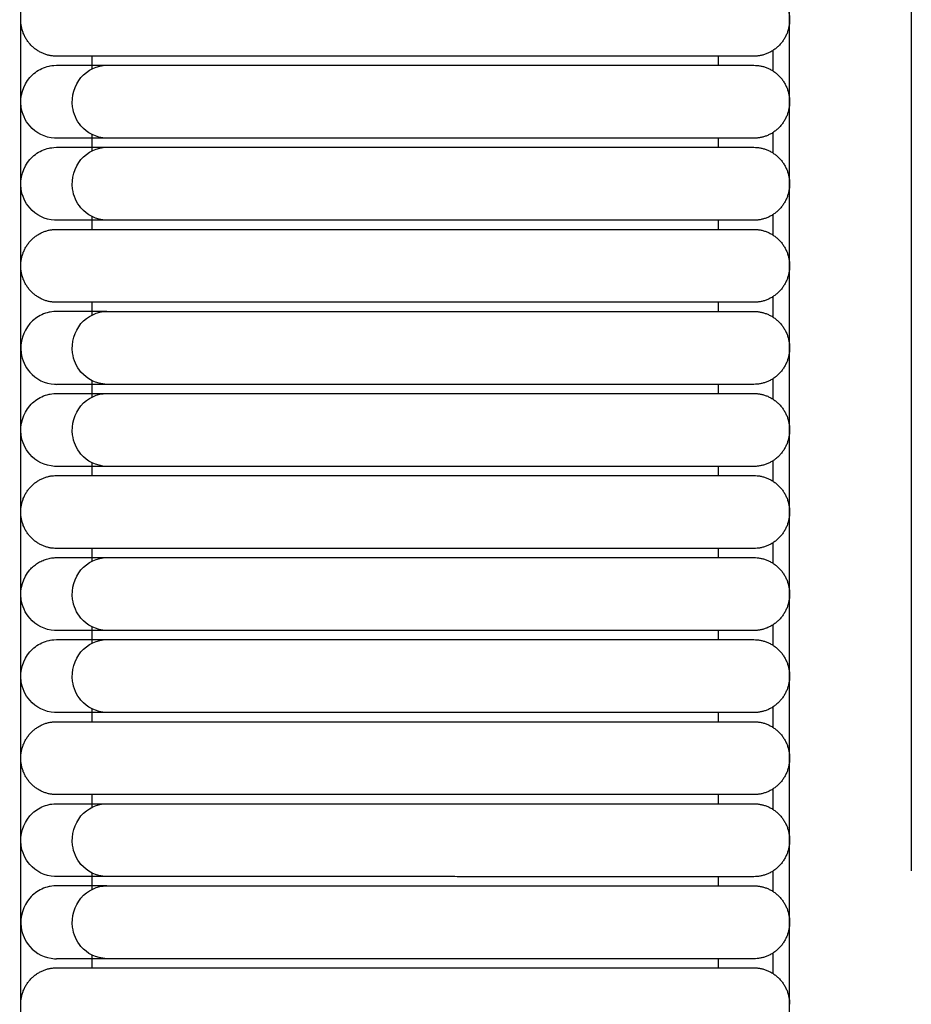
# Model space of a CAD drawing. Header units: millimetres. Extents: x -31695 to -19845, y -5614 to 7253.
# Tile 351 of 432: x -25814 to -25764, y 5053 to 5108. Entities that reach past the tile are written whole.
import ezdxf

# ---------------------------------------------------------------- set-up
doc = ezdxf.new("R2010")
doc.units = ezdxf.units.MM
doc.layers.add('2d', color=7, linetype='Continuous', true_color=0x000000)

msp = doc.modelspace()

# ---------------------------------------------------------------- linework, layer by layer
at = {"layer": '2d', "linetype": 'Continuous', "lineweight": -3}
for points, degree in [([(-25813.959, 4677.247), (-25813.959, 5052.785), (-25813.959, 5428.322)], 2), ([(-25771.146, 4697.546), (-25771.146, 5052.785), (-25771.146, 5408.023)], 2), ([(-25764.368, 5180.565), (-25764.368, 5141.998), (-25764.368, 5101.337), (-25764.368, 5060.222)], 3), ([(-25809.977, 5104.863), (-25809.977, 5105.213), (-25809.977, 5105.563)], 2), ([(-25780.107, 5105.563), (-25788.838, 5105.563), (-25797.57, 5105.563)], 2), ([(-25775.129, 5105.563), (-25775.129, 5105.309), (-25775.129, 5105.055)], 2), ([(-25772.072, 5105.878), (-25772.072, 5105.499), (-25772.072, 5105.12), (-25772.072, 5104.741)], 3), ([(-25797.57, 5105.055), (-25788.838, 5105.055), (-25780.107, 5105.055)], 2), ([(-25811.974, 5100.996), (-25812.009, 5100.997), (-25812.043, 5100.998), (-25812.077, 5100.999)], 3), ([(-25809.977, 5100.488), (-25809.977, 5100.838), (-25809.977, 5101.188)], 2), ([(-25772.072, 5101.31), (-25772.072, 5100.932), (-25772.072, 5100.552), (-25772.072, 5100.173)], 3), ([(-25811.967, 5100.996), (-25811.967, 5100.996), (-25811.967, 5100.996), (-25811.967, 5100.996)], 3), ([(-25811.676, 5100.996), (-25811.864, 5100.996), (-25811.962, 5100.996), (-25811.967, 5100.996)], 3), ([(-25809.977, 5100.296), (-25809.977, 5100.392), (-25809.977, 5100.488)], 2), ([(-25797.57, 5100.996), (-25798.436, 5100.996), (-25799.306, 5100.996), (-25800.158, 5100.996)], 3), ([(-25780.107, 5100.996), (-25788.838, 5100.996), (-25797.57, 5100.996)], 2), ([(-25797.57, 5100.488), (-25788.838, 5100.488), (-25780.107, 5100.488)], 2), ([(-25775.129, 5100.996), (-25775.129, 5100.742), (-25775.129, 5100.488)], 2), ([(-25809.977, 5096.428), (-25809.977, 5096.524), (-25809.977, 5096.62)], 2), ([(-25772.072, 5096.743), (-25772.072, 5096.364), (-25772.072, 5095.985), (-25772.072, 5095.606)], 3), ([(-25811.974, 5096.428), (-25812.009, 5096.429), (-25812.043, 5096.43), (-25812.077, 5096.431)], 3), ([(-25811.676, 5096.428), (-25811.864, 5096.428), (-25811.962, 5096.428), (-25811.967, 5096.429)], 3), ([(-25809.977, 5095.921), (-25809.977, 5096.175), (-25809.977, 5096.428)], 2), ([(-25797.57, 5096.428), (-25798.436, 5096.428), (-25799.306, 5096.428), (-25800.158, 5096.428)], 3), ([(-25780.107, 5096.428), (-25788.838, 5096.428), (-25797.57, 5096.428)], 2), ([(-25775.129, 5096.428), (-25775.129, 5096.175), (-25775.129, 5095.921)], 2), ([(-25797.57, 5095.921), (-25788.838, 5095.921), (-25780.107, 5095.921)], 2), ([(-25809.977, 5091.161), (-25809.977, 5091.511), (-25809.977, 5091.861)], 2), ([(-25780.107, 5091.861), (-25788.838, 5091.861), (-25797.57, 5091.861)], 2), ([(-25775.129, 5091.861), (-25775.129, 5091.607), (-25775.129, 5091.353)], 2), ([(-25772.072, 5092.176), (-25772.072, 5091.797), (-25772.072, 5091.418), (-25772.072, 5091.039)], 3), ([(-25797.57, 5091.353), (-25788.838, 5091.353), (-25780.107, 5091.353)], 2), ([(-25812.077, 5087.297), (-25812.043, 5087.296), (-25812.009, 5087.295), (-25811.974, 5087.294)], 3), ([(-25809.977, 5086.786), (-25809.977, 5087.136), (-25809.977, 5087.485)], 2), ([(-25772.072, 5087.608), (-25772.072, 5087.229), (-25772.072, 5086.85), (-25772.072, 5086.471)], 3), ([(-25811.676, 5087.294), (-25811.864, 5087.294), (-25811.962, 5087.294), (-25811.967, 5087.294)], 3), ([(-25809.977, 5086.594), (-25809.977, 5086.69), (-25809.977, 5086.786)], 2), ([(-25780.107, 5087.294), (-25788.838, 5087.294), (-25797.57, 5087.294)], 2), ([(-25797.57, 5086.786), (-25788.838, 5086.786), (-25780.107, 5086.786)], 2), ([(-25775.129, 5087.294), (-25775.129, 5087.04), (-25775.129, 5086.786)], 2), ([(-25809.977, 5082.219), (-25809.977, 5082.568), (-25809.977, 5082.918)], 2), ([(-25772.072, 5083.041), (-25772.072, 5082.662), (-25772.072, 5082.283), (-25772.072, 5081.904)], 3), ([(-25811.974, 5082.726), (-25812.009, 5082.727), (-25812.043, 5082.728), (-25812.077, 5082.729)], 3), ([(-25811.676, 5082.726), (-25811.864, 5082.726), (-25811.962, 5082.726), (-25811.967, 5082.727)], 3), ([(-25797.57, 5082.726), (-25798.436, 5082.726), (-25799.306, 5082.726), (-25800.158, 5082.726)], 3), ([(-25780.107, 5082.726), (-25788.838, 5082.726), (-25797.57, 5082.726)], 2), ([(-25775.129, 5082.726), (-25775.129, 5082.472), (-25775.129, 5082.219)], 2), ([(-25797.57, 5082.219), (-25788.838, 5082.219), (-25780.107, 5082.219)], 2), ([(-25809.977, 5077.459), (-25809.977, 5077.809), (-25809.977, 5078.159)], 2), ([(-25780.107, 5078.159), (-25788.838, 5078.159), (-25797.57, 5078.159)], 2), ([(-25775.129, 5078.159), (-25775.129, 5077.905), (-25775.129, 5077.651)], 2), ([(-25772.072, 5078.474), (-25772.072, 5078.095), (-25772.072, 5077.716), (-25772.072, 5077.337)], 3), ([(-25812.908, 5077.408), (-25812.866, 5077.429), (-25812.824, 5077.45), (-25812.782, 5077.471)], 3), ([(-25812.782, 5077.471), (-25812.739, 5077.489), (-25812.696, 5077.507), (-25812.653, 5077.525)], 3), ([(-25812.653, 5077.525), (-25812.609, 5077.54), (-25812.564, 5077.555), (-25812.52, 5077.57)], 3), ([(-25812.52, 5077.57), (-25812.475, 5077.581), (-25812.43, 5077.593), (-25812.385, 5077.605)], 3), ([(-25812.385, 5077.605), (-25812.339, 5077.614), (-25812.293, 5077.622), (-25812.247, 5077.631)], 3), ([(-25812.247, 5077.631), (-25812.201, 5077.636), (-25812.154, 5077.641), (-25812.108, 5077.646)], 3), ([(-25812.108, 5077.646), (-25812.061, 5077.648), (-25812.015, 5077.65), (-25811.968, 5077.651)], 3), ([(-25797.57, 5077.651), (-25788.838, 5077.651), (-25780.107, 5077.651)], 2), ([(-25813.456, 5076.971), (-25813.424, 5077.005), (-25813.391, 5077.04), (-25813.359, 5077.074)], 3), ([(-25813.359, 5077.074), (-25813.324, 5077.106), (-25813.29, 5077.138), (-25813.255, 5077.169)], 3), ([(-25813.255, 5077.169), (-25813.219, 5077.199), (-25813.182, 5077.228), (-25813.145, 5077.257)], 3), ([(-25813.145, 5077.257), (-25813.106, 5077.284), (-25813.068, 5077.31), (-25813.029, 5077.337)], 3), ([(-25813.029, 5077.337), (-25812.989, 5077.361), (-25812.948, 5077.384), (-25812.908, 5077.408)], 3), ([(-25811.974, 5073.592), (-25812.009, 5073.593), (-25812.043, 5073.594), (-25812.077, 5073.595)], 3), ([(-25809.977, 5072.891), (-25809.977, 5073.337), (-25809.977, 5073.783)], 2), ([(-25772.072, 5073.906), (-25772.072, 5073.527), (-25772.072, 5073.148), (-25772.072, 5072.769)], 3), ([(-25811.676, 5073.592), (-25811.864, 5073.592), (-25811.962, 5073.592), (-25811.967, 5073.592)], 3), ([(-25797.57, 5073.592), (-25798.436, 5073.592), (-25799.306, 5073.592), (-25800.158, 5073.592)], 3), ([(-25780.107, 5073.592), (-25788.838, 5073.592), (-25797.57, 5073.592)], 2), ([(-25797.57, 5073.084), (-25788.838, 5073.084), (-25780.107, 5073.084)], 2), ([(-25775.129, 5073.592), (-25775.129, 5073.338), (-25775.129, 5073.084)], 2), ([(-25809.977, 5068.517), (-25809.977, 5068.866), (-25809.977, 5069.216)], 2), ([(-25772.072, 5069.339), (-25772.072, 5068.96), (-25772.072, 5068.581), (-25772.072, 5068.202)], 3), ([(-25811.974, 5069.024), (-25812.009, 5069.025), (-25812.043, 5069.026), (-25812.077, 5069.027)], 3), ([(-25811.676, 5069.024), (-25811.864, 5069.024), (-25811.962, 5069.024), (-25811.967, 5069.025)], 3), ([(-25797.57, 5069.024), (-25798.436, 5069.024), (-25799.306, 5069.024), (-25800.158, 5069.024)], 3), ([(-25780.107, 5069.024), (-25788.838, 5069.024), (-25797.57, 5069.024)], 2), ([(-25775.129, 5069.024), (-25775.129, 5068.77), (-25775.129, 5068.517)], 2), ([(-25797.57, 5068.517), (-25788.838, 5068.517), (-25780.107, 5068.517)], 2), ([(-25809.977, 5063.757), (-25809.977, 5064.107), (-25809.977, 5064.457)], 2), ([(-25780.107, 5064.457), (-25788.838, 5064.457), (-25797.57, 5064.457)], 2), ([(-25775.129, 5064.457), (-25775.129, 5064.203), (-25775.129, 5063.949)], 2), ([(-25772.072, 5064.772), (-25772.072, 5064.393), (-25772.072, 5064.014), (-25772.072, 5063.634)], 3), ([(-25797.57, 5063.949), (-25788.838, 5063.949), (-25780.107, 5063.949)], 2), ([(-25811.974, 5059.89), (-25812.009, 5059.891), (-25812.043, 5059.892), (-25812.077, 5059.892)], 3), ([(-25809.977, 5059.189), (-25809.977, 5059.635), (-25809.977, 5060.081)], 2), ([(-25772.072, 5060.204), (-25772.072, 5059.825), (-25772.072, 5059.446), (-25772.072, 5059.067)], 3), ([(-25811.676, 5059.89), (-25811.864, 5059.89), (-25811.962, 5059.89), (-25811.967, 5059.89)], 3), ([(-25797.57, 5059.89), (-25798.436, 5059.89), (-25799.306, 5059.89), (-25800.158, 5059.89)], 3), ([(-25780.107, 5059.889), (-25788.838, 5059.89), (-25797.57, 5059.89)], 2), ([(-25797.57, 5059.382), (-25788.838, 5059.382), (-25780.107, 5059.382)], 2), ([(-25775.129, 5059.89), (-25775.129, 5059.636), (-25775.129, 5059.382)], 2), ([(-25809.977, 5054.815), (-25809.977, 5055.164), (-25809.977, 5055.514)], 2), ([(-25772.072, 5055.637), (-25772.072, 5055.258), (-25772.072, 5054.879), (-25772.072, 5054.5)], 3), ([(-25812.077, 5055.325), (-25812.043, 5055.324), (-25812.009, 5055.323), (-25811.974, 5055.322)], 3), ([(-25811.676, 5055.322), (-25811.864, 5055.322), (-25811.962, 5055.322), (-25811.967, 5055.322)], 3), ([(-25780.107, 5055.322), (-25788.838, 5055.322), (-25797.57, 5055.322)], 2), ([(-25775.129, 5055.322), (-25775.129, 5055.068), (-25775.129, 5054.815)], 2), ([(-25797.57, 5054.815), (-25788.838, 5054.815), (-25780.107, 5054.815)], 2)]:
    msp.add_open_spline(points, degree=degree, dxfattribs=at)
for points, weights in [([(-25773.137, 5109.623), (-25771.146, 5109.623), (-25771.146, 5107.593)], [1, 0.707106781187, 1]), ([(-25811.968, 5105.563), (-25813.959, 5105.563), (-25813.959, 5107.593)], [1, 0.707106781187, 1]), ([(-25771.146, 5107.593), (-25771.146, 5105.563), (-25773.137, 5105.563)], [1, 0.707106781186, 1]), ([(-25809.161, 5105.563), (-25811.968, 5105.563), (-25811.968, 5105.563)], [0.919067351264, 0.951503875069, 1]), ([(-25773.137, 5105.055), (-25771.146, 5105.055), (-25771.146, 5103.026)], [0.999999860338, 0.707106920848, 0.999999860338]), ([(-25771.146, 5103.026), (-25771.146, 5100.996), (-25773.137, 5100.996)], [0.999999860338, 0.707106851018, 1]), ([(-25773.137, 5100.488), (-25771.146, 5100.488), (-25771.146, 5098.458)], [0.999999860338, 0.707106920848, 0.999999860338]), ([(-25771.146, 5098.458), (-25771.146, 5096.428), (-25773.137, 5096.428)], [0.999999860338, 0.707106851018, 1]), ([(-25813.959, 5093.891), (-25813.959, 5095.921), (-25811.968, 5095.921)], [1, 0.707106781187, 1]), ([(-25811.968, 5095.921), (-25811.968, 5095.921), (-25809.161, 5095.921)], [0.999999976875, 0.951503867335, 0.919067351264]), ([(-25773.137, 5095.921), (-25771.146, 5095.921), (-25771.146, 5093.891)], [1, 0.707106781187, 1]), ([(-25811.968, 5091.861), (-25813.959, 5091.861), (-25813.959, 5093.891)], [0.999999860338, 0.707106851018, 1]), ([(-25771.146, 5093.891), (-25771.146, 5091.861), (-25773.137, 5091.861)], [1, 0.707106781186, 1]), ([(-25809.161, 5091.861), (-25811.968, 5091.861), (-25811.968, 5091.861)], [0.919067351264, 0.951503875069, 1]), ([(-25773.137, 5091.353), (-25771.146, 5091.353), (-25771.146, 5089.324)], [0.999999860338, 0.707106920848, 0.999999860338]), ([(-25771.146, 5089.324), (-25771.146, 5087.294), (-25773.137, 5087.294)], [0.999999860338, 0.707106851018, 1]), ([(-25773.137, 5086.786), (-25771.146, 5086.786), (-25771.146, 5084.756)], [1, 0.707106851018, 0.999999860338]), ([(-25813.959, 5080.189), (-25813.959, 5082.219), (-25811.968, 5082.219)], [0.999999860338, 0.707106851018, 1]), ([(-25811.968, 5082.219), (-25811.968, 5082.219), (-25809.161, 5082.219)], [0.999999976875, 0.951503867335, 0.919067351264]), ([(-25773.137, 5082.219), (-25771.146, 5082.219), (-25771.146, 5080.189)], [1, 0.707106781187, 1]), ([(-25811.968, 5078.159), (-25813.959, 5078.159), (-25813.959, 5080.189)], [0.999999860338, 0.707106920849, 0.999999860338]), ([(-25771.146, 5080.189), (-25771.146, 5078.159), (-25773.137, 5078.159)], [1, 0.707106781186, 1]), ([(-25809.161, 5078.159), (-25811.968, 5078.159), (-25811.968, 5078.159)], [0.919067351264, 0.951503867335, 0.999999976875]), ([(-25773.137, 5077.651), (-25771.146, 5077.651), (-25771.146, 5075.621)], [0.999999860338, 0.707106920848, 0.999999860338]), ([(-25771.146, 5075.621), (-25771.146, 5073.592), (-25773.137, 5073.592)], [0.999999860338, 0.707106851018, 1]), ([(-25773.137, 5073.084), (-25771.146, 5073.084), (-25771.146, 5071.054)], [1, 0.707106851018, 0.999999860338]), ([(-25813.959, 5066.487), (-25813.959, 5068.517), (-25811.968, 5068.517)], [1, 0.707106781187, 1]), ([(-25811.968, 5068.517), (-25811.968, 5068.517), (-25809.161, 5068.517)], [1, 0.951503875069, 0.919067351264]), ([(-25773.137, 5068.517), (-25771.146, 5068.517), (-25771.146, 5066.487)], [0.999999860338, 0.707106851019, 1]), ([(-25811.968, 5064.457), (-25813.959, 5064.457), (-25813.959, 5066.487)], [0.999999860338, 0.707106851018, 1]), ([(-25771.146, 5066.487), (-25771.146, 5064.457), (-25773.137, 5064.457)], [1, 0.707106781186, 1]), ([(-25809.161, 5064.457), (-25811.968, 5064.457), (-25811.968, 5064.457)], [0.919067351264, 0.951503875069, 1]), ([(-25773.137, 5063.949), (-25771.146, 5063.949), (-25771.146, 5061.919)], [0.999999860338, 0.707106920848, 0.999999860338]), ([(-25771.146, 5061.919), (-25771.146, 5059.889), (-25773.137, 5059.889)], [0.999999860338, 0.707106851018, 1]), ([(-25773.137, 5059.382), (-25771.146, 5059.382), (-25771.146, 5057.352)], [0.999999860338, 0.707106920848, 0.999999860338]), ([(-25771.146, 5057.352), (-25771.146, 5055.322), (-25773.137, 5055.322)], [0.999999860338, 0.707106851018, 1]), ([(-25813.959, 5052.785), (-25813.959, 5054.815), (-25811.968, 5054.815)], [0.999999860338, 0.707106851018, 1]), ([(-25811.968, 5054.815), (-25811.968, 5054.815), (-25809.161, 5054.815)], [1, 0.951503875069, 0.919067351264]), ([(-25773.137, 5054.815), (-25771.146, 5054.815), (-25771.146, 5052.785)], [1, 0.707106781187, 1])]:
    msp.add_rational_spline(points, weights, degree=2, dxfattribs=at)
for points, weights, knots in [([(-25797.57, 5105.563), (-25802.519, 5105.563), (-25806.018, 5105.563), (-25808.359, 5105.563), (-25809.161, 5105.563)], [1, 0.853553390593, 0.853553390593, 0.853553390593, 0.919067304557], [20.699849, 20.699849, 20.699849, 21.693962, 21.693962, 22.358871, 22.358871, 22.358871]), ([(-25773.137, 5105.563), (-25773.137, 5105.563), (-25775.179, 5105.563), (-25777.22, 5105.563), (-25780.107, 5105.563)], [1, 0.853553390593, 0.853553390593, 0.853553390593, 1], [17.786146, 17.786146, 17.786146, 18.366045, 18.366045, 18.945944, 18.945944, 18.945944]), ([(-25780.107, 5105.055), (-25777.22, 5105.055), (-25775.179, 5105.055), (-25773.137, 5105.055), (-25773.137, 5105.055)], [1, 0.853553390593, 0.853553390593, 0.853553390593, 1], [19.599792, 19.599792, 19.599792, 20.179691, 20.179691, 20.75959, 20.75959, 20.75959]), ([(-25773.137, 5100.996), (-25773.137, 5100.996), (-25775.179, 5100.996), (-25777.22, 5100.996), (-25780.107, 5100.996)], [1, 0.853553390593, 0.853553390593, 0.853553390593, 1], [22.644545, 22.644545, 22.644545, 23.224444, 23.224444, 23.804343, 23.804343, 23.804343]), ([(-25780.107, 5100.488), (-25777.22, 5100.488), (-25775.179, 5100.488), (-25773.137, 5100.488), (-25773.137, 5100.488)], [1, 0.853553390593, 0.853553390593, 0.853553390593, 1], [19.599792, 19.599792, 19.599792, 20.179691, 20.179691, 20.75959, 20.75959, 20.75959]), ([(-25773.137, 5096.428), (-25773.137, 5096.428), (-25775.179, 5096.428), (-25777.22, 5096.428), (-25780.107, 5096.428)], [0.999999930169, 0.853553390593, 0.853553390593, 0.853553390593, 0.999999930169], [22.644545, 22.644545, 22.644545, 23.224444, 23.224444, 23.804343, 23.804343, 23.804343]), ([(-25809.161, 5095.921), (-25808.359, 5095.921), (-25806.018, 5095.921), (-25802.519, 5095.921), (-25797.57, 5095.921)], [0.919067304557, 0.853553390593, 0.853553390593, 0.853553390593, 1], [11.328464, 11.328464, 11.328464, 11.993374, 11.993374, 12.987487, 12.987487, 12.987487]), ([(-25780.107, 5095.921), (-25777.22, 5095.921), (-25775.179, 5095.921), (-25773.137, 5095.921), (-25773.137, 5095.921)], [0.999999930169, 0.853553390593, 0.853553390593, 0.853553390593, 1], [14.741392, 14.741392, 14.741392, 15.321291, 15.321291, 15.90119, 15.90119, 15.90119]), ([(-25797.57, 5091.861), (-25802.519, 5091.861), (-25806.018, 5091.861), (-25808.359, 5091.861), (-25809.161, 5091.861)], [1, 0.853553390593, 0.853553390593, 0.853553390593, 0.919067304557], [20.699849, 20.699849, 20.699849, 21.693962, 21.693962, 22.358871, 22.358871, 22.358871]), ([(-25773.137, 5091.861), (-25773.137, 5091.861), (-25775.179, 5091.861), (-25777.22, 5091.861), (-25780.107, 5091.861)], [0.999999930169, 0.853553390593, 0.853553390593, 0.853553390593, 1], [17.786146, 17.786146, 17.786146, 18.366045, 18.366045, 18.945944, 18.945944, 18.945944]), ([(-25780.107, 5091.353), (-25777.22, 5091.353), (-25775.179, 5091.353), (-25773.137, 5091.353), (-25773.137, 5091.353)], [1, 0.853553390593, 0.853553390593, 0.853553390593, 1], [3.998405, 3.998405, 3.998405, 4.578304, 4.578304, 5.158203, 5.158203, 5.158203]), ([(-25773.137, 5087.294), (-25773.137, 5087.294), (-25775.179, 5087.294), (-25777.22, 5087.294), (-25780.107, 5087.294)], [1, 0.853553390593, 0.853553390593, 0.853553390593, 1], [7.043159, 7.043159, 7.043159, 7.623058, 7.623058, 8.202957, 8.202957, 8.202957]), ([(-25780.107, 5086.786), (-25777.22, 5086.786), (-25775.179, 5086.786), (-25773.137, 5086.786), (-25773.137, 5086.786)], [1, 0.853553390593, 0.853553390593, 0.853553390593, 0.999999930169], [19.599792, 19.599792, 19.599792, 20.179691, 20.179691, 20.75959, 20.75959, 20.75959]), ([(-25771.146, 5084.756), (-25771.146, 5083.915), (-25771.729, 5083.321), (-25772.312, 5082.726), (-25773.137, 5082.726)], [1, 0.853553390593, 0.853553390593, 0.853553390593, 1], [22.330386, 22.330386, 22.330386, 22.4960714, 22.4960714, 22.6617568, 22.6617568, 22.6617568]), ([(-25773.137, 5082.726), (-25773.137, 5082.726), (-25775.179, 5082.726), (-25777.22, 5082.726), (-25780.107, 5082.726)], [1, 0.853553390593, 0.853553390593, 0.853553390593, 1], [22.661757, 22.661757, 22.661757, 23.241656, 23.241656, 23.821555, 23.821555, 23.821555]), ([(-25809.161, 5082.219), (-25808.359, 5082.219), (-25806.018, 5082.219), (-25802.519, 5082.219), (-25797.57, 5082.219)], [0.919067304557, 0.853553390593, 0.853553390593, 0.853553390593, 1], [11.328464, 11.328464, 11.328464, 11.993374, 11.993374, 12.987487, 12.987487, 12.987487]), ([(-25780.107, 5082.219), (-25777.22, 5082.219), (-25775.179, 5082.219), (-25773.137, 5082.219), (-25773.137, 5082.219)], [1, 0.853553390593, 0.853553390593, 0.853553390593, 1], [14.741392, 14.741392, 14.741392, 15.321291, 15.321291, 15.90119, 15.90119, 15.90119]), ([(-25797.57, 5078.159), (-25802.519, 5078.159), (-25806.018, 5078.159), (-25808.359, 5078.159), (-25809.161, 5078.159)], [1, 0.853553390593, 0.853553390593, 0.853553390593, 0.919067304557], [20.699849, 20.699849, 20.699849, 21.693962, 21.693962, 22.358871, 22.358871, 22.358871]), ([(-25773.137, 5078.159), (-25773.137, 5078.159), (-25775.179, 5078.159), (-25777.22, 5078.159), (-25780.107, 5078.159)], [1, 0.853553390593, 0.853553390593, 0.853553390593, 1], [17.786146, 17.786146, 17.786146, 18.366045, 18.366045, 18.945944, 18.945944, 18.945944]), ([(-25780.107, 5077.651), (-25777.22, 5077.651), (-25775.179, 5077.651), (-25773.137, 5077.651), (-25773.137, 5077.651)], [1, 0.853553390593, 0.853553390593, 0.853553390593, 1], [31.430453, 31.430453, 31.430453, 32.010352, 32.010352, 32.590251, 32.590251, 32.590251]), ([(-25773.137, 5073.592), (-25773.137, 5073.592), (-25775.179, 5073.592), (-25777.22, 5073.592), (-25780.107, 5073.592)], [1, 0.853553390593, 0.853553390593, 0.853553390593, 1], [34.475206, 34.475206, 34.475206, 35.055105, 35.055105, 35.635004, 35.635004, 35.635004]), ([(-25780.107, 5073.084), (-25777.22, 5073.084), (-25775.179, 5073.084), (-25773.137, 5073.084), (-25773.137, 5073.084)], [1, 0.853553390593, 0.853553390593, 0.853553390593, 0.999999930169], [19.599792, 19.599792, 19.599792, 20.179691, 20.179691, 20.75959, 20.75959, 20.75959]), ([(-25771.146, 5071.054), (-25771.146, 5070.213), (-25771.729, 5069.619), (-25772.312, 5069.024), (-25773.137, 5069.024)], [1, 0.853553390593, 0.853553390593, 0.853553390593, 1], [22.3303859, 22.3303859, 22.3303859, 22.4960713, 22.4960713, 22.6617567, 22.6617567, 22.6617567]), ([(-25773.137, 5069.024), (-25773.137, 5069.024), (-25775.179, 5069.024), (-25777.22, 5069.024), (-25780.107, 5069.024)], [1, 0.853553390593, 0.853553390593, 0.853553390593, 1], [22.661757, 22.661757, 22.661757, 23.241656, 23.241656, 23.821555, 23.821555, 23.821555]), ([(-25809.161, 5068.517), (-25808.359, 5068.517), (-25806.018, 5068.517), (-25802.519, 5068.517), (-25797.57, 5068.517)], [0.919067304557, 0.853553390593, 0.853553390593, 0.853553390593, 1], [11.328464, 11.328464, 11.328464, 11.993374, 11.993374, 12.987487, 12.987487, 12.987487]), ([(-25780.107, 5068.517), (-25777.22, 5068.517), (-25775.179, 5068.517), (-25773.137, 5068.517), (-25773.137, 5068.517)], [1, 0.853553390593, 0.853553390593, 0.853553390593, 1], [14.741392, 14.741392, 14.741392, 15.321291, 15.321291, 15.90119, 15.90119, 15.90119]), ([(-25797.57, 5064.457), (-25802.519, 5064.457), (-25806.018, 5064.457), (-25808.359, 5064.457), (-25809.161, 5064.457)], [1, 0.853553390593, 0.853553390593, 0.853553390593, 0.919067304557], [20.699849, 20.699849, 20.699849, 21.693962, 21.693962, 22.358871, 22.358871, 22.358871]), ([(-25773.137, 5064.457), (-25773.137, 5064.457), (-25775.179, 5064.457), (-25777.22, 5064.457), (-25780.107, 5064.457)], [0.999999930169, 0.853553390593, 0.853553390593, 0.853553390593, 1], [17.786146, 17.786146, 17.786146, 18.366045, 18.366045, 18.945944, 18.945944, 18.945944]), ([(-25780.107, 5063.949), (-25777.22, 5063.949), (-25775.179, 5063.949), (-25773.137, 5063.949), (-25773.137, 5063.949)], [1, 0.853553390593, 0.853553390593, 0.853553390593, 1], [19.599792, 19.599792, 19.599792, 20.179691, 20.179691, 20.75959, 20.75959, 20.75959]), ([(-25773.137, 5059.889), (-25773.137, 5059.889), (-25775.179, 5059.889), (-25777.22, 5059.889), (-25780.107, 5059.889)], [1, 0.853553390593, 0.853553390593, 0.853553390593, 0.999999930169], [22.644545, 22.644545, 22.644545, 23.224444, 23.224444, 23.804343, 23.804343, 23.804343]), ([(-25780.107, 5059.382), (-25777.22, 5059.382), (-25775.179, 5059.382), (-25773.137, 5059.382), (-25773.137, 5059.382)], [1, 0.853553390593, 0.853553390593, 0.853553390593, 1], [5.598928, 5.598928, 5.598928, 6.178827, 6.178827, 6.758726, 6.758726, 6.758726]), ([(-25773.137, 5055.322), (-25773.137, 5055.322), (-25775.179, 5055.322), (-25777.22, 5055.322), (-25780.107, 5055.322)], [1, 0.853553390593, 0.853553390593, 0.853553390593, 0.999999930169], [8.643682, 8.643682, 8.643682, 9.223581, 9.223581, 9.80348, 9.80348, 9.80348]), ([(-25809.161, 5054.815), (-25808.359, 5054.815), (-25806.018, 5054.815), (-25802.519, 5054.815), (-25797.57, 5054.815)], [0.919067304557, 0.853553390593, 0.853553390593, 0.853553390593, 1], [11.328464, 11.328464, 11.328464, 11.993374, 11.993374, 12.987487, 12.987487, 12.987487]), ([(-25780.107, 5054.815), (-25777.22, 5054.815), (-25775.179, 5054.815), (-25773.137, 5054.815), (-25773.137, 5054.815)], [1, 0.853553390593, 0.853553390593, 0.853553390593, 1], [14.741392, 14.741392, 14.741392, 15.321291, 15.321291, 15.90119, 15.90119, 15.90119])]:
    msp.add_rational_spline(points, weights, degree=2, knots=knots, dxfattribs=at)
for points, knots in [([(-25812.077, 5100.999), (-25812.601, 5101.028), (-25813.11, 5101.278), (-25813.458, 5101.679), (-25813.717, 5101.976), (-25813.887, 5102.353), (-25813.941, 5102.748), (-25814.019, 5103.327), (-25813.837, 5103.938), (-25813.456, 5104.375), (-25813.27, 5104.588), (-25813.038, 5104.758), (-25812.655, 5104.934), (-25812.521, 5104.979), (-25812.293, 5105.029), (-25812.201, 5105.043), (-25811.968, 5105.055)], [13.4542516, 13.4542516, 13.4542516, 13.4542516, 13.6705053, 13.6705053, 13.6705053, 13.8295927, 13.8295927, 13.8295927, 14.0671466, 14.0671466, 14.0671466, 14.180156, 14.180156, 14.236638, 14.236638, 14.2742572, 14.2742572, 14.2742572, 14.2742572]), ([(-25811.968, 5105.055), (-25811.954, 5105.055), (-25811.857, 5105.055), (-25811.669, 5105.055), (-25811.481, 5105.055), (-25811.204, 5105.055), (-25810.835, 5105.055), (-25810.402, 5105.055), (-25809.844, 5105.055), (-25809.161, 5105.055)], [14.274257, 14.274257, 14.274257, 14.274257, 14.962807, 14.962807, 14.962807, 15.661498, 15.661498, 15.661498, 16.489364, 16.489364, 16.489364, 16.489364]), ([(-25809.176, 5100.996), (-25809.775, 5101.028), (-25810.269, 5101.278), (-25810.607, 5101.679), (-25810.858, 5101.976), (-25811.023, 5102.353), (-25811.075, 5102.748), (-25811.151, 5103.327), (-25810.975, 5103.938), (-25810.605, 5104.375), (-25810.244, 5104.801), (-25809.705, 5105.055), (-25809.161, 5105.055)], [0.0014909, 0.0014909, 0.0014909, 0.0014909, 0.1660925, 0.1660925, 0.1660925, 0.287182, 0.287182, 0.287182, 0.4679963, 0.4679963, 0.4679963, 0.6442032, 0.6442032, 0.6442032, 0.6442032]), ([(-25809.161, 5105.055), (-25809.014, 5105.055), (-25808.823, 5105.055), (-25808.591, 5105.055), (-25807.988, 5105.055), (-25807.125, 5105.055), (-25806.134, 5105.055), (-25805.082, 5105.055), (-25803.775, 5105.055), (-25802.28, 5105.055), (-25800.789, 5105.055), (-25799.173, 5105.055), (-25797.57, 5105.055)], [16.489364, 16.489364, 16.489364, 16.489364, 16.643777, 16.643777, 16.643777, 17.027624, 17.027624, 17.027624, 17.430856, 17.430856, 17.430856, 17.845886, 17.845886, 17.845886, 17.845886]), ([(-25812.077, 5096.431), (-25812.601, 5096.46), (-25813.11, 5096.711), (-25813.458, 5097.111), (-25813.717, 5097.409), (-25813.887, 5097.786), (-25813.941, 5098.18), (-25814.019, 5098.76), (-25813.837, 5099.371), (-25813.456, 5099.808), (-25813.27, 5100.021), (-25813.038, 5100.191), (-25812.655, 5100.366), (-25812.521, 5100.411), (-25812.293, 5100.462), (-25812.201, 5100.476), (-25811.968, 5100.488)], [13.4536647, 13.4536647, 13.4536647, 13.4536647, 13.6698231, 13.6698231, 13.6698231, 13.8288406, 13.8288406, 13.8288406, 14.0662899, 14.0662899, 14.0662899, 14.1797667, 14.1797667, 14.2364823, 14.2364823, 14.2742571, 14.2742571, 14.2742571, 14.2742571]), ([(-25811.968, 5100.488), (-25811.954, 5100.488), (-25811.857, 5100.488), (-25811.669, 5100.488), (-25811.481, 5100.488), (-25811.204, 5100.488), (-25810.835, 5100.488), (-25810.402, 5100.488), (-25809.844, 5100.488), (-25809.161, 5100.488)], [14.274257, 14.274257, 14.274257, 14.274257, 14.962807, 14.962807, 14.962807, 15.661498, 15.661498, 15.661498, 16.489364, 16.489364, 16.489364, 16.489364]), ([(-25809.169, 5100.996), (-25809.851, 5100.996), (-25810.41, 5100.996), (-25810.843, 5100.996), (-25811.211, 5100.996), (-25811.489, 5100.996), (-25811.676, 5100.996)], [1.601269, 1.601269, 1.601269, 1.601269, 2.483847, 2.483847, 2.483847, 3.228714, 3.228714, 3.228714, 3.228714]), ([(-25809.169, 5096.428), (-25809.775, 5096.46), (-25810.269, 5096.711), (-25810.607, 5097.111), (-25810.858, 5097.409), (-25811.023, 5097.786), (-25811.075, 5098.18), (-25811.151, 5098.76), (-25810.975, 5099.371), (-25810.605, 5099.808), (-25810.244, 5100.234), (-25809.705, 5100.488), (-25809.161, 5100.488)], [1.6012688, 1.6012688, 1.6012688, 1.6012688, 1.7660611, 1.7660611, 1.7660611, 1.887291, 1.887291, 1.887291, 2.0683148, 2.0683148, 2.0683148, 2.2447259, 2.2447259, 2.2447259, 2.2447259]), ([(-25797.57, 5100.996), (-25799.174, 5100.996), (-25800.791, 5100.996), (-25802.283, 5100.996), (-25803.779, 5100.996), (-25805.086, 5100.996), (-25806.139, 5100.996), (-25807.131, 5100.996), (-25807.994, 5100.996), (-25808.598, 5100.996), (-25808.83, 5100.996), (-25809.021, 5100.996), (-25809.169, 5100.996)], [0, 0, 0, 0, 0.489921, 0.489921, 0.489921, 0.9659, 0.9659, 0.9659, 1.418993, 1.418993, 1.418993, 1.601269, 1.601269, 1.601269, 1.601269]), ([(-25809.161, 5100.488), (-25809.014, 5100.488), (-25808.823, 5100.488), (-25808.591, 5100.488), (-25807.988, 5100.488), (-25807.125, 5100.488), (-25806.134, 5100.488), (-25805.082, 5100.488), (-25803.775, 5100.488), (-25802.28, 5100.488), (-25800.789, 5100.488), (-25799.173, 5100.488), (-25797.57, 5100.488)], [16.489364, 16.489364, 16.489364, 16.489364, 16.643777, 16.643777, 16.643777, 17.027624, 17.027624, 17.027624, 17.430856, 17.430856, 17.430856, 17.845886, 17.845886, 17.845886, 17.845886]), ([(-25809.169, 5096.428), (-25809.851, 5096.428), (-25810.41, 5096.428), (-25810.843, 5096.428), (-25811.211, 5096.428), (-25811.489, 5096.428), (-25811.676, 5096.428)], [0, 0, 0, 0, 0.882578, 0.882578, 0.882578, 1.627446, 1.627446, 1.627446, 1.627446]), ([(-25797.57, 5096.428), (-25799.174, 5096.428), (-25800.791, 5096.428), (-25802.283, 5096.428), (-25803.779, 5096.428), (-25805.086, 5096.428), (-25806.139, 5096.428), (-25807.131, 5096.428), (-25807.994, 5096.428), (-25808.598, 5096.428), (-25808.83, 5096.428), (-25809.021, 5096.428), (-25809.169, 5096.428)], [0, 0, 0, 0, 0.489921, 0.489921, 0.489921, 0.9659, 0.9659, 0.9659, 1.418992, 1.418992, 1.418992, 1.601269, 1.601269, 1.601269, 1.601269]), ([(-25811.968, 5091.353), (-25812.201, 5091.341), (-25812.293, 5091.327), (-25812.521, 5091.277), (-25812.655, 5091.231), (-25813.038, 5091.056), (-25813.27, 5090.886), (-25813.456, 5090.673), (-25813.837, 5090.236), (-25814.019, 5089.625), (-25813.941, 5089.046), (-25813.887, 5088.651), (-25813.717, 5088.274), (-25813.458, 5087.977), (-25813.11, 5087.576), (-25812.601, 5087.326), (-25812.077, 5087.297)], [2.3144621, 2.3144621, 2.3144621, 2.3144621, 2.3521039, 2.3521039, 2.4086198, 2.4086198, 2.521697, 2.521697, 2.521697, 2.7592388, 2.7592388, 2.7592388, 2.9183181, 2.9183181, 2.9183181, 3.1345607, 3.1345607, 3.1345607, 3.1345607]), ([(-25809.161, 5091.353), (-25809.844, 5091.353), (-25810.402, 5091.353), (-25810.835, 5091.353), (-25811.204, 5091.353), (-25811.481, 5091.353), (-25811.669, 5091.353), (-25811.857, 5091.353), (-25811.954, 5091.353), (-25811.968, 5091.353)], [0, 0, 0, 0, 0.864998, 0.864998, 0.864998, 1.595029, 1.595029, 1.595029, 2.314462, 2.314462, 2.314462, 2.314462]), ([(-25809.169, 5087.294), (-25809.775, 5087.326), (-25810.269, 5087.576), (-25810.607, 5087.977), (-25810.858, 5088.274), (-25811.023, 5088.651), (-25811.075, 5089.046), (-25811.151, 5089.625), (-25810.975, 5090.236), (-25810.605, 5090.673), (-25810.244, 5091.099), (-25809.705, 5091.353), (-25809.161, 5091.353)], [0.0007461, 0.0007461, 0.0007461, 0.0007461, 0.1655384, 0.1655384, 0.1655384, 0.2867683, 0.2867683, 0.2867683, 0.4677921, 0.4677921, 0.4677921, 0.6442032, 0.6442032, 0.6442032, 0.6442032]), ([(-25809.161, 5091.353), (-25809.014, 5091.353), (-25808.823, 5091.353), (-25808.591, 5091.353), (-25807.988, 5091.353), (-25807.125, 5091.353), (-25806.134, 5091.353), (-25805.082, 5091.353), (-25803.775, 5091.353), (-25802.28, 5091.353), (-25800.789, 5091.353), (-25799.173, 5091.353), (-25797.57, 5091.353)], [0.644203, 0.644203, 0.644203, 0.644203, 0.826365, 0.826365, 0.826365, 1.279192, 1.279192, 1.279192, 1.754886, 1.754886, 1.754886, 2.2445, 2.2445, 2.2445, 2.2445]), ([(-25812.077, 5082.729), (-25812.601, 5082.758), (-25813.11, 5083.009), (-25813.458, 5083.409), (-25813.717, 5083.707), (-25813.887, 5084.084), (-25813.941, 5084.478), (-25814.019, 5085.058), (-25813.837, 5085.669), (-25813.456, 5086.106), (-25813.27, 5086.319), (-25813.038, 5086.489), (-25812.655, 5086.664), (-25812.521, 5086.709), (-25812.293, 5086.76), (-25812.201, 5086.774), (-25811.968, 5086.786)], [13.4542421, 13.4542421, 13.4542421, 13.4542421, 13.6704983, 13.6704983, 13.6704983, 13.8295876, 13.8295876, 13.8295876, 14.0671442, 14.0671442, 14.0671442, 14.1801549, 14.1801549, 14.2366376, 14.2366376, 14.2742572, 14.2742572, 14.2742572, 14.2742572]), ([(-25811.968, 5086.786), (-25811.954, 5086.786), (-25811.857, 5086.786), (-25811.669, 5086.786), (-25811.481, 5086.786), (-25811.204, 5086.786), (-25810.835, 5086.786), (-25810.402, 5086.786), (-25809.844, 5086.786), (-25809.161, 5086.786)], [14.274257, 14.274257, 14.274257, 14.274257, 14.962807, 14.962807, 14.962807, 15.661498, 15.661498, 15.661498, 16.489364, 16.489364, 16.489364, 16.489364]), ([(-25809.169, 5087.294), (-25809.851, 5087.294), (-25810.41, 5087.294), (-25810.843, 5087.294), (-25811.211, 5087.294), (-25811.489, 5087.294), (-25811.676, 5087.294)], [1.601269, 1.601269, 1.601269, 1.601269, 2.483847, 2.483847, 2.483847, 3.228714, 3.228714, 3.228714, 3.228714]), ([(-25809.169, 5082.726), (-25809.775, 5082.758), (-25810.269, 5083.009), (-25810.607, 5083.409), (-25810.858, 5083.707), (-25811.023, 5084.084), (-25811.075, 5084.478), (-25811.151, 5085.058), (-25810.975, 5085.669), (-25810.605, 5086.106), (-25810.244, 5086.532), (-25809.705, 5086.786), (-25809.161, 5086.786)], [0.0007461, 0.0007461, 0.0007461, 0.0007461, 0.1655384, 0.1655384, 0.1655384, 0.2867683, 0.2867683, 0.2867683, 0.4677921, 0.4677921, 0.4677921, 0.6442032, 0.6442032, 0.6442032, 0.6442032]), ([(-25797.57, 5087.294), (-25799.174, 5087.294), (-25800.791, 5087.294), (-25802.283, 5087.294), (-25803.779, 5087.294), (-25805.086, 5087.294), (-25806.139, 5087.294), (-25807.131, 5087.294), (-25807.994, 5087.294), (-25808.598, 5087.294), (-25808.83, 5087.294), (-25809.021, 5087.294), (-25809.169, 5087.294)], [0, 0, 0, 0, 0.489921, 0.489921, 0.489921, 0.9659, 0.9659, 0.9659, 1.418993, 1.418993, 1.418993, 1.601269, 1.601269, 1.601269, 1.601269]), ([(-25809.161, 5086.786), (-25809.014, 5086.786), (-25808.823, 5086.786), (-25808.591, 5086.786), (-25807.988, 5086.786), (-25807.125, 5086.786), (-25806.134, 5086.786), (-25805.082, 5086.786), (-25803.775, 5086.786), (-25802.28, 5086.786), (-25800.789, 5086.786), (-25799.173, 5086.786), (-25797.57, 5086.786)], [16.489364, 16.489364, 16.489364, 16.489364, 16.643777, 16.643777, 16.643777, 17.027624, 17.027624, 17.027624, 17.430856, 17.430856, 17.430856, 17.845886, 17.845886, 17.845886, 17.845886]), ([(-25809.169, 5082.726), (-25809.851, 5082.726), (-25810.41, 5082.726), (-25810.843, 5082.726), (-25811.211, 5082.726), (-25811.489, 5082.726), (-25811.676, 5082.726)], [1.601269, 1.601269, 1.601269, 1.601269, 2.483847, 2.483847, 2.483847, 3.228714, 3.228714, 3.228714, 3.228714]), ([(-25797.57, 5082.726), (-25799.174, 5082.726), (-25800.791, 5082.726), (-25802.283, 5082.726), (-25803.779, 5082.726), (-25805.086, 5082.726), (-25806.139, 5082.726), (-25807.131, 5082.726), (-25807.994, 5082.726), (-25808.598, 5082.726), (-25808.83, 5082.726), (-25809.021, 5082.726), (-25809.169, 5082.726)], [0, 0, 0, 0, 0.489921, 0.489921, 0.489921, 0.9659, 0.9659, 0.9659, 1.418993, 1.418993, 1.418993, 1.601269, 1.601269, 1.601269, 1.601269]), ([(-25811.968, 5077.651), (-25811.954, 5077.651), (-25811.857, 5077.651), (-25811.669, 5077.651), (-25811.481, 5077.651), (-25811.204, 5077.651), (-25810.835, 5077.651), (-25810.402, 5077.651), (-25809.844, 5077.651), (-25809.161, 5077.651)], [26.104918, 26.104918, 26.104918, 26.104918, 26.793468, 26.793468, 26.793468, 27.492159, 27.492159, 27.492159, 28.320025, 28.320025, 28.320025, 28.320025]), ([(-25809.169, 5073.592), (-25809.775, 5073.624), (-25810.269, 5073.874), (-25810.607, 5074.274), (-25810.858, 5074.572), (-25811.023, 5074.949), (-25811.075, 5075.344), (-25811.151, 5075.923), (-25810.975, 5076.534), (-25810.605, 5076.971), (-25810.244, 5077.397), (-25809.705, 5077.651), (-25809.161, 5077.651)], [1.6012688, 1.6012688, 1.6012688, 1.6012688, 1.7660611, 1.7660611, 1.7660611, 1.887291, 1.887291, 1.887291, 2.0683148, 2.0683148, 2.0683148, 2.2447259, 2.2447259, 2.2447259, 2.2447259]), ([(-25809.161, 5077.651), (-25809.014, 5077.651), (-25808.823, 5077.651), (-25808.591, 5077.651), (-25807.988, 5077.651), (-25807.125, 5077.651), (-25806.134, 5077.651), (-25805.082, 5077.651), (-25803.775, 5077.651), (-25802.28, 5077.651), (-25800.789, 5077.651), (-25799.173, 5077.651), (-25797.57, 5077.651)], [28.320025, 28.320025, 28.320025, 28.320025, 28.474438, 28.474438, 28.474438, 28.858285, 28.858285, 28.858285, 29.261517, 29.261517, 29.261517, 29.676547, 29.676547, 29.676547, 29.676547]), ([(-25812.077, 5073.595), (-25812.601, 5073.624), (-25813.11, 5073.874), (-25813.458, 5074.274), (-25813.717, 5074.572), (-25813.887, 5074.949), (-25813.941, 5075.344), (-25814.019, 5075.923), (-25813.837, 5076.534), (-25813.456, 5076.971)], [13.1599027, 13.1599027, 13.1599027, 13.1599027, 13.3284147, 13.3284147, 13.3284147, 13.4523809, 13.4523809, 13.4523809, 13.6374907, 13.6374907, 13.6374907, 13.6374907]), ([(-25812.077, 5069.027), (-25812.601, 5069.056), (-25813.11, 5069.307), (-25813.458, 5069.707), (-25813.717, 5070.005), (-25813.887, 5070.382), (-25813.941, 5070.776), (-25814.019, 5071.356), (-25813.837, 5071.966), (-25813.456, 5072.403), (-25813.27, 5072.617), (-25813.038, 5072.787), (-25812.655, 5072.962), (-25812.521, 5073.007), (-25812.293, 5073.058), (-25812.201, 5073.072), (-25811.968, 5073.084)], [13.4536552, 13.4536552, 13.4536552, 13.4536552, 13.6698161, 13.6698161, 13.6698161, 13.8288354, 13.8288354, 13.8288354, 14.0662875, 14.0662875, 14.0662875, 14.1797656, 14.1797656, 14.2364819, 14.2364819, 14.2742571, 14.2742571, 14.2742571, 14.2742571]), ([(-25811.968, 5073.084), (-25811.954, 5073.084), (-25811.857, 5073.084), (-25811.669, 5073.084), (-25811.481, 5073.084), (-25811.204, 5073.084), (-25810.835, 5073.084), (-25810.402, 5073.084), (-25809.844, 5073.084), (-25809.161, 5073.084)], [14.274257, 14.274257, 14.274257, 14.274257, 14.962807, 14.962807, 14.962807, 15.661498, 15.661498, 15.661498, 16.489364, 16.489364, 16.489364, 16.489364]), ([(-25809.169, 5073.592), (-25809.851, 5073.592), (-25810.41, 5073.592), (-25810.843, 5073.592), (-25811.211, 5073.592), (-25811.489, 5073.592), (-25811.676, 5073.592)], [0, 0, 0, 0, 0.882578, 0.882578, 0.882578, 1.627446, 1.627446, 1.627446, 1.627446]), ([(-25809.169, 5069.024), (-25809.775, 5069.056), (-25810.269, 5069.307), (-25810.607, 5069.707), (-25810.858, 5070.005), (-25811.023, 5070.382), (-25811.075, 5070.776), (-25811.151, 5071.356), (-25810.975, 5071.966), (-25810.605, 5072.403), (-25810.244, 5072.83), (-25809.705, 5073.084), (-25809.161, 5073.084)], [1.6012688, 1.6012688, 1.6012688, 1.6012688, 1.7660611, 1.7660611, 1.7660611, 1.887291, 1.887291, 1.887291, 2.0683148, 2.0683148, 2.0683148, 2.2447259, 2.2447259, 2.2447259, 2.2447259]), ([(-25797.57, 5073.592), (-25799.174, 5073.592), (-25800.791, 5073.592), (-25802.283, 5073.592), (-25803.779, 5073.592), (-25805.086, 5073.592), (-25806.139, 5073.592), (-25807.131, 5073.592), (-25807.994, 5073.592), (-25808.598, 5073.592), (-25808.83, 5073.592), (-25809.021, 5073.592), (-25809.169, 5073.592)], [0, 0, 0, 0, 0.489921, 0.489921, 0.489921, 0.9659, 0.9659, 0.9659, 1.418992, 1.418992, 1.418992, 1.601269, 1.601269, 1.601269, 1.601269]), ([(-25809.161, 5073.084), (-25809.014, 5073.084), (-25808.823, 5073.084), (-25808.591, 5073.084), (-25807.988, 5073.084), (-25807.125, 5073.084), (-25806.134, 5073.084), (-25805.082, 5073.084), (-25803.775, 5073.084), (-25802.28, 5073.084), (-25800.789, 5073.084), (-25799.173, 5073.084), (-25797.57, 5073.084)], [16.489364, 16.489364, 16.489364, 16.489364, 16.643777, 16.643777, 16.643777, 17.027624, 17.027624, 17.027624, 17.430856, 17.430856, 17.430856, 17.845886, 17.845886, 17.845886, 17.845886]), ([(-25809.169, 5069.024), (-25809.851, 5069.024), (-25810.41, 5069.024), (-25810.843, 5069.024), (-25811.211, 5069.024), (-25811.489, 5069.024), (-25811.676, 5069.024)], [0, 0, 0, 0, 0.882578, 0.882578, 0.882578, 1.627446, 1.627446, 1.627446, 1.627446]), ([(-25797.57, 5069.024), (-25799.174, 5069.024), (-25800.791, 5069.024), (-25802.283, 5069.024), (-25803.779, 5069.024), (-25805.086, 5069.024), (-25806.139, 5069.024), (-25807.131, 5069.024), (-25807.994, 5069.024), (-25808.598, 5069.024), (-25808.83, 5069.024), (-25809.021, 5069.024), (-25809.169, 5069.024)], [0, 0, 0, 0, 0.489921, 0.489921, 0.489921, 0.9659, 0.9659, 0.9659, 1.418992, 1.418992, 1.418992, 1.601269, 1.601269, 1.601269, 1.601269]), ([(-25812.077, 5059.892), (-25812.601, 5059.922), (-25813.11, 5060.172), (-25813.458, 5060.572), (-25813.717, 5060.87), (-25813.887, 5061.247), (-25813.941, 5061.641), (-25814.019, 5062.221), (-25813.837, 5062.832), (-25813.456, 5063.269), (-25813.27, 5063.482), (-25813.038, 5063.652), (-25812.655, 5063.827), (-25812.521, 5063.872), (-25812.293, 5063.923), (-25812.201, 5063.937), (-25811.968, 5063.949)], [13.4542516, 13.4542516, 13.4542516, 13.4542516, 13.6705053, 13.6705053, 13.6705053, 13.8295927, 13.8295927, 13.8295927, 14.0671466, 14.0671466, 14.0671466, 14.180156, 14.180156, 14.236638, 14.236638, 14.2742572, 14.2742572, 14.2742572, 14.2742572]), ([(-25811.968, 5063.949), (-25811.954, 5063.949), (-25811.857, 5063.949), (-25811.669, 5063.949), (-25811.481, 5063.949), (-25811.204, 5063.949), (-25810.835, 5063.949), (-25810.402, 5063.949), (-25809.844, 5063.949), (-25809.161, 5063.949)], [14.274257, 14.274257, 14.274257, 14.274257, 14.962807, 14.962807, 14.962807, 15.661498, 15.661498, 15.661498, 16.489364, 16.489364, 16.489364, 16.489364]), ([(-25809.176, 5059.89), (-25809.775, 5059.922), (-25810.269, 5060.172), (-25810.607, 5060.572), (-25810.858, 5060.87), (-25811.023, 5061.247), (-25811.075, 5061.641), (-25811.151, 5062.221), (-25810.975, 5062.832), (-25810.605, 5063.269), (-25810.244, 5063.695), (-25809.705, 5063.949), (-25809.161, 5063.949)], [0.0014909, 0.0014909, 0.0014909, 0.0014909, 0.1660925, 0.1660925, 0.1660925, 0.287182, 0.287182, 0.287182, 0.4679963, 0.4679963, 0.4679963, 0.6442032, 0.6442032, 0.6442032, 0.6442032]), ([(-25809.161, 5063.949), (-25809.014, 5063.949), (-25808.823, 5063.949), (-25808.591, 5063.949), (-25807.988, 5063.949), (-25807.125, 5063.949), (-25806.134, 5063.949), (-25805.082, 5063.949), (-25803.775, 5063.949), (-25802.28, 5063.949), (-25800.789, 5063.949), (-25799.173, 5063.949), (-25797.57, 5063.949)], [16.489364, 16.489364, 16.489364, 16.489364, 16.643777, 16.643777, 16.643777, 17.027624, 17.027624, 17.027624, 17.430856, 17.430856, 17.430856, 17.845886, 17.845886, 17.845886, 17.845886]), ([(-25811.968, 5059.382), (-25812.201, 5059.37), (-25812.293, 5059.356), (-25812.521, 5059.305), (-25812.655, 5059.26), (-25813.038, 5059.085), (-25813.27, 5058.915), (-25813.456, 5058.701), (-25813.837, 5058.264), (-25814.019, 5057.654), (-25813.941, 5057.074), (-25813.887, 5056.68), (-25813.717, 5056.303), (-25813.458, 5056.005), (-25813.11, 5055.605), (-25812.601, 5055.354), (-25812.077, 5055.325)], [2.3144621, 2.3144621, 2.3144621, 2.3144621, 2.3522373, 2.3522373, 2.4089536, 2.4089536, 2.5224317, 2.5224317, 2.5224317, 2.7598838, 2.7598838, 2.7598838, 2.9189031, 2.9189031, 2.9189031, 3.135064, 3.135064, 3.135064, 3.135064]), ([(-25809.161, 5059.382), (-25809.844, 5059.382), (-25810.402, 5059.382), (-25810.835, 5059.382), (-25811.204, 5059.382), (-25811.481, 5059.382), (-25811.669, 5059.382), (-25811.857, 5059.382), (-25811.954, 5059.382), (-25811.968, 5059.382)], [0, 0, 0, 0, 0.864998, 0.864998, 0.864998, 1.595029, 1.595029, 1.595029, 2.314462, 2.314462, 2.314462, 2.314462]), ([(-25809.169, 5059.89), (-25809.851, 5059.89), (-25810.41, 5059.89), (-25810.843, 5059.89), (-25811.211, 5059.89), (-25811.489, 5059.89), (-25811.676, 5059.89)], [1.601269, 1.601269, 1.601269, 1.601269, 2.483847, 2.483847, 2.483847, 3.228714, 3.228714, 3.228714, 3.228714]), ([(-25809.169, 5055.322), (-25809.775, 5055.354), (-25810.269, 5055.605), (-25810.607, 5056.005), (-25810.858, 5056.303), (-25811.023, 5056.68), (-25811.075, 5057.074), (-25811.151, 5057.654), (-25810.975, 5058.264), (-25810.605, 5058.701), (-25810.244, 5059.128), (-25809.705, 5059.382), (-25809.161, 5059.382)], [1.6012688, 1.6012688, 1.6012688, 1.6012688, 1.7660611, 1.7660611, 1.7660611, 1.887291, 1.887291, 1.887291, 2.0683148, 2.0683148, 2.0683148, 2.2447259, 2.2447259, 2.2447259, 2.2447259]), ([(-25797.57, 5059.89), (-25799.174, 5059.89), (-25800.791, 5059.89), (-25802.283, 5059.89), (-25803.779, 5059.89), (-25805.086, 5059.89), (-25806.139, 5059.89), (-25807.131, 5059.89), (-25807.994, 5059.89), (-25808.598, 5059.89), (-25808.83, 5059.89), (-25809.021, 5059.89), (-25809.169, 5059.89)], [0, 0, 0, 0, 0.489921, 0.489921, 0.489921, 0.9659, 0.9659, 0.9659, 1.418993, 1.418993, 1.418993, 1.601269, 1.601269, 1.601269, 1.601269]), ([(-25809.161, 5059.382), (-25809.014, 5059.382), (-25808.823, 5059.382), (-25808.591, 5059.382), (-25807.988, 5059.382), (-25807.125, 5059.382), (-25806.134, 5059.382), (-25805.082, 5059.382), (-25803.775, 5059.382), (-25802.28, 5059.382), (-25800.789, 5059.382), (-25799.173, 5059.382), (-25797.57, 5059.382)], [2.244726, 2.244726, 2.244726, 2.244726, 2.426888, 2.426888, 2.426888, 2.879715, 2.879715, 2.879715, 3.355409, 3.355409, 3.355409, 3.845023, 3.845023, 3.845023, 3.845023]), ([(-25809.169, 5055.322), (-25809.851, 5055.322), (-25810.41, 5055.322), (-25810.843, 5055.322), (-25811.211, 5055.322), (-25811.489, 5055.322), (-25811.676, 5055.322)], [0, 0, 0, 0, 0.882578, 0.882578, 0.882578, 1.627446, 1.627446, 1.627446, 1.627446]), ([(-25797.57, 5055.322), (-25799.174, 5055.322), (-25800.791, 5055.322), (-25802.283, 5055.322), (-25803.779, 5055.322), (-25805.086, 5055.322), (-25806.139, 5055.322), (-25807.131, 5055.322), (-25807.994, 5055.322), (-25808.598, 5055.322), (-25808.83, 5055.322), (-25809.021, 5055.322), (-25809.169, 5055.322)], [0, 0, 0, 0, 0.489921, 0.489921, 0.489921, 0.9659, 0.9659, 0.9659, 1.418992, 1.418992, 1.418992, 1.601269, 1.601269, 1.601269, 1.601269])]:
    msp.add_open_spline(points, degree=3, knots=knots, dxfattribs=at)

doc.saveas('drawing.dxf')
